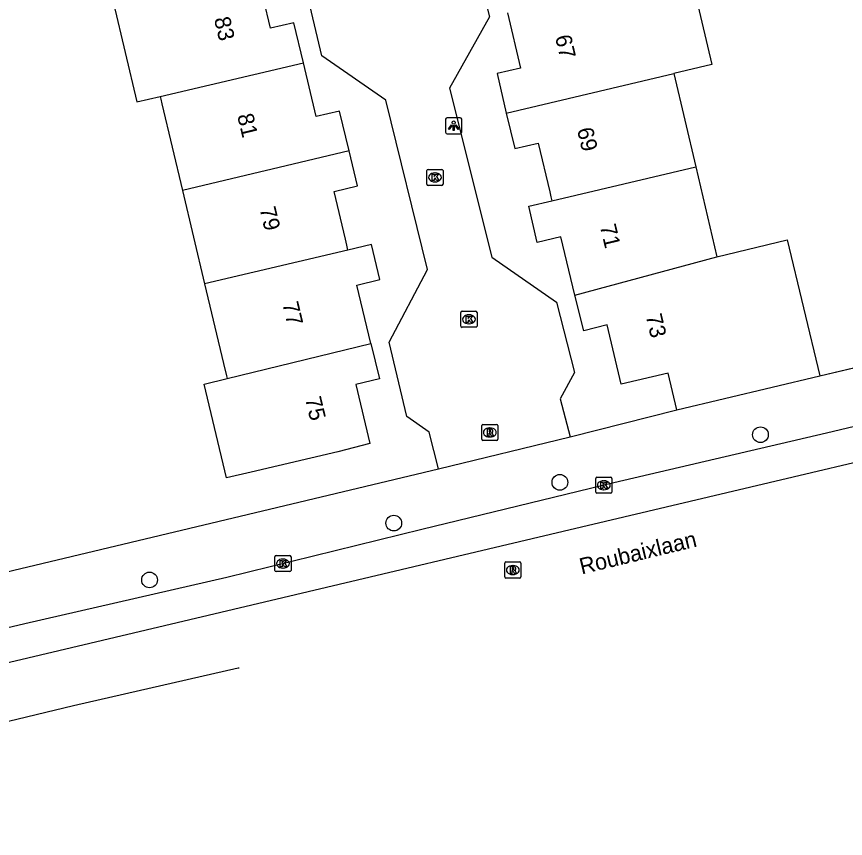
# Model space of a CAD drawing. Extents: x 158474 to 159560, y 388525 to 389605.
# Drawn here: x 159384.4 to 159435.9, y 388627.1 to 388678.2 of the extents above; entities that cross this region are included whole.
import ezdxf

# ---------------------------------------------------------------- set-up
doc = ezdxf.new("R2010")
doc.units = 0
for name, color, linetype in [('IMGEO_Boom', 7, 'Continuous'), ('IMGEO_Kolk', 7, 'Continuous'), ('IMGEO_Lichtpunt', 7, 'Continuous'), ('IMGEO_Muur', 7, 'Continuous'), ('IMGEO_Openbare_ruimte_label', 7, 'Continuous'), ('IMGEO_Pand', 7, 'Continuous'), ('IMGEO_Pand_nummerreeks', 7, 'Continuous'), ('IMGEO_Rijbaan_lokaal_gesloten', 7, 'Continuous'), ('IMGEO_Rijbaan_lokaal_open', 7, 'Continuous'), ('IMGEO_Rioolput', 7, 'Continuous'), ('IMGEO_Voetpad_open', 7, 'Continuous')]:
    doc.layers.add(name, color=color, linetype=linetype)

msp = doc.modelspace()

# ---------------------------------------------------------------- linework, layer by layer
at = {"layer": 'IMGEO_Boom'}
for centre in [(159430.583, 388652.169), (159418.119, 388649.208), (159407.796, 388646.674), (159392.621, 388643.142)]:
    msp.add_circle(centre, 0.489, dxfattribs=at)
at = {"layer": 'IMGEO_Kolk'}
for p, q in [((159409.856, 388667.738), (159409.856, 388668.59)), ((159409.931, 388668.664), (159410.783, 388668.664)), ((159410.857, 388668.59), (159410.857, 388667.738)), ((159410.344, 388668.444), (159410.369, 388668.444)), ((159410.783, 388667.664), (159409.931, 388667.664)), ((159410.367, 388667.884), (159410.342, 388667.884)), ((159411.968, 388658.918), (159411.968, 388659.77)), ((159412.043, 388659.844), (159412.895, 388659.844)), ((159412.969, 388659.77), (159412.969, 388658.918)), ((159412.456, 388659.624), (159412.481, 388659.624)), ((159412.895, 388658.844), (159412.043, 388658.844)), ((159412.479, 388659.064), (159412.454, 388659.064)), ((159420.35, 388648.601), (159420.35, 388649.453)), ((159420.425, 388649.527), (159421.277, 388649.527)), ((159421.351, 388649.453), (159421.351, 388648.601)), ((159420.838, 388649.307), (159420.863, 388649.307)), ((159421.277, 388648.527), (159420.425, 388648.527)), ((159420.861, 388648.747), (159420.836, 388648.747)), ((159400.41, 388643.734), (159400.41, 388644.586)), ((159400.485, 388644.66), (159401.337, 388644.66)), ((159400.898, 388644.44), (159400.923, 388644.44)), ((159401.411, 388644.586), (159401.411, 388643.734)), ((159400.921, 388643.88), (159400.896, 388643.88)), ((159401.337, 388643.66), (159400.485, 388643.66))]:
    msp.add_line(p, q, dxfattribs=at)
for points in [[(159409.856, 388667.738), (159409.856, 388668.59)], [(159409.931, 388668.664), (159410.783, 388668.664)], [(159410.857, 388668.59), (159410.857, 388667.738)], [(159410.177, 388668.364), (159410.3, 388668.364), (159410.3, 388668.213), (159410.43, 388668.364), (159410.594, 388668.364), (159410.448, 388668.213), (159410.601, 388667.964), (159410.449, 388667.964), (159410.364, 388668.128), (159410.3, 388668.061), (159410.3, 388667.964), (159410.177, 388667.964), (159410.177, 388668.364)], [(159410.783, 388667.664), (159409.931, 388667.664)], [(159411.968, 388658.918), (159411.968, 388659.77)], [(159412.043, 388659.844), (159412.895, 388659.844)], [(159412.969, 388659.77), (159412.969, 388658.918)], [(159412.289, 388659.544), (159412.412, 388659.544), (159412.412, 388659.393), (159412.542, 388659.544), (159412.706, 388659.544), (159412.56, 388659.393), (159412.713, 388659.144), (159412.561, 388659.144), (159412.476, 388659.308), (159412.412, 388659.241), (159412.412, 388659.144), (159412.289, 388659.144), (159412.289, 388659.544)], [(159412.895, 388658.844), (159412.043, 388658.844)], [(159420.35, 388648.601), (159420.35, 388649.453)], [(159420.425, 388649.527), (159421.277, 388649.527)], [(159421.351, 388649.453), (159421.351, 388648.601)], [(159420.671, 388649.227), (159420.794, 388649.227), (159420.794, 388649.076), (159420.924, 388649.227), (159421.088, 388649.227), (159420.942, 388649.076), (159421.095, 388648.827), (159420.943, 388648.827), (159420.858, 388648.991), (159420.794, 388648.924), (159420.794, 388648.827), (159420.671, 388648.827), (159420.671, 388649.227)], [(159421.277, 388648.527), (159420.425, 388648.527)], [(159400.41, 388643.734), (159400.41, 388644.586)], [(159400.485, 388644.66), (159401.337, 388644.66)], [(159400.731, 388644.36), (159400.854, 388644.36), (159400.854, 388644.209), (159400.984, 388644.36), (159401.148, 388644.36), (159401.002, 388644.209), (159401.155, 388643.96), (159401.003, 388643.96), (159400.918, 388644.124), (159400.854, 388644.057), (159400.854, 388643.96), (159400.731, 388643.96), (159400.731, 388644.36)], [(159401.411, 388644.586), (159401.411, 388643.734)], [(159401.337, 388643.66), (159400.485, 388643.66)]]:
    msp.add_lwpolyline(points, dxfattribs=at)
for centre, start, end in [((159409.933, 388668.588), 91.552, 178.448), ((159409.933, 388668.588), 91.552, 178.448), ((159410.781, 388668.588), 1.552, 88.448), ((159410.781, 388668.588), 1.552, 88.448), ((159409.933, 388667.74), 181.552, 268.448), ((159409.933, 388667.74), 181.552, 268.448), ((159410.781, 388667.74), 271.552, 358.448), ((159410.781, 388667.74), 271.552, 358.448), ((159412.045, 388659.768), 91.552, 178.448), ((159412.045, 388659.768), 91.552, 178.448), ((159412.893, 388659.768), 1.552, 88.448), ((159412.893, 388659.768), 1.552, 88.448), ((159412.045, 388658.92), 181.552, 268.448), ((159412.045, 388658.92), 181.552, 268.448), ((159412.893, 388658.92), 271.552, 358.448), ((159412.893, 388658.92), 271.552, 358.448), ((159420.427, 388649.451), 91.552, 178.448), ((159420.427, 388649.451), 91.552, 178.448), ((159421.275, 388649.451), 1.552, 88.448), ((159421.275, 388649.451), 1.552, 88.448), ((159420.427, 388648.603), 181.552, 268.448), ((159420.427, 388648.603), 181.552, 268.448), ((159421.275, 388648.603), 271.552, 358.448), ((159421.275, 388648.603), 271.552, 358.448), ((159400.487, 388644.584), 91.552, 178.448), ((159400.487, 388644.584), 91.552, 178.448), ((159401.335, 388644.584), 1.552, 88.448), ((159401.335, 388644.584), 1.552, 88.448), ((159400.487, 388643.736), 181.552, 268.448), ((159400.487, 388643.736), 181.552, 268.448), ((159401.335, 388643.736), 271.552, 358.448), ((159401.335, 388643.736), 271.552, 358.448)]:
    msp.add_arc(centre, 0.0765, start, end, dxfattribs=at)
for centre, major_axis, ratio, start_param, end_param in [((159410.343, 388668.164), (-0.387, 0.002), 0.722429, 4.712389, 7.853982), ((159410.368, 388668.164), (-0.39, 0.002), 0.717154, 1.570796, 4.712389), ((159412.455, 388659.344), (-0.387, 0.002), 0.722429, 4.712389, 7.853982), ((159412.48, 388659.344), (-0.39, 0.002), 0.717154, 1.570796, 4.712389), ((159420.837, 388649.027), (-0.387, 0.002), 0.722429, 4.712389, 7.853982), ((159420.862, 388649.027), (-0.39, 0.002), 0.717154, 1.570796, 4.712389), ((159400.897, 388644.16), (-0.387, 0.002), 0.722429, 4.712389, 7.853982), ((159400.922, 388644.16), (-0.39, 0.002), 0.717154, 1.570796, 4.712389)]:
    msp.add_ellipse(centre, major_axis=major_axis, ratio=ratio, start_param=start_param, end_param=end_param, dxfattribs=at)
at = {"layer": 'IMGEO_Lichtpunt'}
for p, q in [((159411.02, 388671.774), (159411.02, 388670.967)), ((159411.02, 388671.774), (159411.02, 388670.967)), ((159411.922, 388671.869), (159411.114, 388671.869)), ((159411.922, 388671.869), (159411.114, 388671.869)), ((159412.016, 388670.967), (159412.016, 388671.774)), ((159412.016, 388670.967), (159412.016, 388671.774)), ((159411.114, 388670.873), (159411.922, 388670.873)), ((159411.114, 388670.873), (159411.922, 388670.873))]:
    msp.add_line(p, q, dxfattribs=at)
for points in [[(159411.394, 388671.438), (159411.433, 388671.41), (159411.245, 388671.148), (159411.207, 388671.175), (159411.394, 388671.438)], [(159411.496, 388671.39), (159411.543, 388671.39), (159411.543, 388671.068), (159411.496, 388671.068), (159411.496, 388671.39)], [(159411.606, 388671.41), (159411.644, 388671.437), (159411.831, 388671.175), (159411.792, 388671.147), (159411.606, 388671.41)]]:
    msp.add_lwpolyline(points, dxfattribs=at)
msp.add_circle((159411.519, 388671.572), 0.0994, dxfattribs=at)
for centre, start, end in [((159411.114, 388671.774), 90, 180), ((159411.114, 388671.774), 90, 180), ((159411.922, 388671.774), 0, 90), ((159411.922, 388671.774), 0, 90), ((159411.114, 388670.967), 180, 270), ((159411.114, 388670.967), 180, 270), ((159411.922, 388670.967), 270, 0), ((159411.922, 388670.967), 270, 360)]:
    msp.add_arc(centre, 0.0946, start, end, dxfattribs=at)
at = {"layer": 'IMGEO_Muur'}
msp.add_lwpolyline([(159434.283, 388655.838), (159446.152, 388658.635)], dxfattribs=at)
at = {"layer": 'IMGEO_Pand'}
for points in [[(159402.185, 388675.29), (159401.594, 388677.762), (159400.135, 388677.429), (159399.261, 388681.103), (159390.38, 388678.996), (159391.827, 388672.86), (159393.273, 388673.199)], [(159425.263, 388680.76), (159425.304, 388680.587), (159426.244, 388680.807), (159427.561, 388675.181), (159425.201, 388674.629)], [(159414.864, 388678.4), (159415.68, 388674.957), (159414.212, 388674.613), (159414.789, 388672.163)], [(159393.273, 388673.199), (159402.185, 388675.29)], [(159405.021, 388669.816), (159404.432, 388672.286), (159402.983, 388671.945), (159402.185, 388675.29)], [(159414.789, 388672.163), (159425.201, 388674.629)], [(159425.201, 388674.629), (159426.562, 388668.817)], [(159393.273, 388673.199), (159393.314, 388673.027), (159393.381, 388672.744), (159394.662, 388667.355)], [(159414.789, 388672.163), (159415.31, 388669.951), (159416.773, 388670.288), (159417.492, 388667.27), (159417.565, 388666.965), (159417.626, 388666.71)], [(159405.021, 388669.816), (159394.662, 388667.355)], [(159404.951, 388663.65), (159404.878, 388663.955), (159404.793, 388664.315), (159404.087, 388667.284), (159405.541, 388667.637), (159405.021, 388669.816)], [(159417.626, 388666.71), (159426.562, 388668.817)], [(159426.562, 388668.817), (159427.869, 388663.23)], [(159394.662, 388667.355), (159396.044, 388661.541)], [(159419.058, 388660.85), (159418.178, 388664.466), (159416.715, 388664.117), (159416.184, 388666.37), (159417.626, 388666.71)], [(159406.38, 388657.829), (159405.509, 388661.469), (159406.931, 388661.82), (159406.405, 388663.994), (159404.951, 388663.65)], [(159427.869, 388663.23), (159432.24, 388664.282), (159434.283, 388655.838)], [(159404.951, 388663.65), (159396.044, 388661.541)], [(159419.058, 388660.85), (159427.869, 388663.23)], [(159396.044, 388661.541), (159397.217, 388656.606), (159397.402, 388655.83), (159397.442, 388655.66)], [(159425.393, 388653.718), (159424.852, 388656.005), (159421.923, 388655.313), (159421.051, 388658.997), (159419.599, 388658.63), (159419.058, 388660.85)], [(159406.38, 388657.829), (159406.905, 388655.637), (159405.441, 388655.283), (159406.318, 388651.616), (159404.313, 388651.115), (159398.939, 388649.85), (159397.408, 388649.489), (159396.023, 388655.315), (159397.442, 388655.66)], [(159397.442, 388655.66), (159406.38, 388657.829)], [(159425.393, 388653.718), (159434.283, 388655.838)]]:
    msp.add_lwpolyline(points, dxfattribs=at)
at = {"layer": 'IMGEO_Rijbaan_lokaal_gesloten'}
for points in [[(159496.788, 388672.144), (159495.316, 388670.716), (159494.552, 388670.059), (159492.981, 388668.776), (159491.379, 388667.654), (159490.507, 388667.179), (159489.59, 388666.774), (159487.693, 388666.044), (159485.564, 388665.33), (159481.506, 388664.154), (159477.803, 388663.227), (159467.627, 388660.363), (159456.265, 388657.411), (159447.415, 388655.291), (159434.697, 388652.271), (159421.474, 388649.177), (159409.531, 388646.279), (159397.43, 388643.303), (159384.878, 388640.405), (159370.003, 388636.915), (159357.589, 388634.063), (159349.4, 388632.369), (159344.766, 388631.599), (159340.107, 388630.966)], [(159488.249, 388663.827), (159476.154, 388660.327), (159451.816, 388654.063), (159418.333, 388646.152), (159385.048, 388638.288), (159356.081, 388631.443), (159342.217, 388628.99)], [(159353.899, 388627.076), (159356.92, 388627.939), (159368.112, 388630.571), (159387.902, 388635.347), (159398.134, 388637.671), (159398.181, 388637.682)]]:
    msp.add_lwpolyline(points, dxfattribs=at)
at = {"layer": 'IMGEO_Rijbaan_lokaal_open'}
for points in [[(159410.645, 388685.894), (159411.188, 388683.663), (159412.551, 388682.879), (159413.737, 388678.145), (159411.255, 388673.704), (159413.892, 388663.207), (159417.902, 388660.407), (159419.033, 388656.042), (159418.134, 388654.399), (159418.765, 388652.043)], [(159410.572, 388650.052), (159409.991, 388652.328), (159408.599, 388653.311), (159407.514, 388657.915), (159409.883, 388662.437), (159407.294, 388672.955), (159403.331, 388675.717), (159402.307, 388680.032), (159403.035, 388681.876), (159402.664, 388683.954)], [(159410.572, 388650.052), (159418.765, 388652.043)]]:
    msp.add_lwpolyline(points, dxfattribs=at)
at = {"layer": 'IMGEO_Rioolput'}
for p, q in [((159413.263, 388651.883), (159413.263, 388652.735)), ((159413.338, 388652.809), (159414.19, 388652.809)), ((159413.751, 388652.589), (159413.776, 388652.589)), ((159414.264, 388652.735), (159414.264, 388651.883)), ((159413.774, 388652.029), (159413.749, 388652.029)), ((159414.19, 388651.809), (159413.338, 388651.809)), ((159414.77, 388644.259), (159415.622, 388644.259)), ((159414.695, 388643.333), (159414.695, 388644.185)), ((159415.183, 388644.039), (159415.208, 388644.039)), ((159415.696, 388644.185), (159415.696, 388643.333)), ((159415.622, 388643.259), (159414.77, 388643.259)), ((159415.206, 388643.479), (159415.181, 388643.479))]:
    msp.add_line(p, q, dxfattribs=at)
for points in [[(159413.263, 388651.883), (159413.263, 388652.735)], [(159413.338, 388652.809), (159414.19, 388652.809)], [(159413.852, 388652.507), (159413.6, 388652.509), (159413.6, 388652.109)], [(159414.264, 388652.735), (159414.264, 388651.883)], [(159413.6, 388652.109), (159413.724, 388652.109), (159413.724, 388652.271), (159413.735, 388652.271)], [(159413.778, 388652.428), (159413.724, 388652.428), (159413.724, 388652.347)], [(159413.724, 388652.347), (159413.776, 388652.347)], [(159413.782, 388652.242), (159413.853, 388652.109), (159413.993, 388652.109), (159413.928, 388652.235)], [(159414.19, 388651.809), (159413.338, 388651.809)], [(159414.77, 388644.259), (159415.622, 388644.259)], [(159414.695, 388643.333), (159414.695, 388644.185)], [(159415.284, 388643.957), (159415.032, 388643.959), (159415.032, 388643.559)], [(159415.21, 388643.878), (159415.156, 388643.878), (159415.156, 388643.797)], [(159415.156, 388643.797), (159415.208, 388643.797)], [(159415.696, 388644.185), (159415.696, 388643.333)], [(159415.622, 388643.259), (159414.77, 388643.259)], [(159415.032, 388643.559), (159415.156, 388643.559), (159415.156, 388643.721), (159415.167, 388643.721)], [(159415.214, 388643.692), (159415.285, 388643.559), (159415.425, 388643.559), (159415.36, 388643.685)]]:
    msp.add_lwpolyline(points, dxfattribs=at)
for centre, radius, start, end in [((159413.34, 388652.733), 0.0765, 91.552, 178.448), ((159413.34, 388652.733), 0.0765, 91.552, 178.448), ((159413.851, 388652.397), 0.109, 350.3612, 89.416), ((159414.188, 388652.733), 0.0765, 1.552, 88.448), ((159414.188, 388652.733), 0.0765, 1.552, 88.448), ((159413.734, 388652.218), 0.0533, 26.0293, 88.6989), ((159413.76, 388652.536), 0.19, 274.7715, 282.9687), ((159413.784, 388652.332), 0.0964, 77.0061, 93.1865), ((159413.798, 388652.389), 0.0378, 276.6634, 79.6772), ((159413.849, 388652.397), 0.112, 277.5842, 350.9817), ((159413.833, 388652.182), 0.108, 29.5134, 73.7905), ((159413.34, 388651.885), 0.0765, 181.552, 268.448), ((159413.34, 388651.885), 0.0765, 181.552, 268.448), ((159414.188, 388651.885), 0.0765, 271.552, 358.448), ((159414.188, 388651.885), 0.0765, 271.552, 358.448), ((159414.772, 388644.183), 0.0765, 91.552, 178.448), ((159414.772, 388644.183), 0.0765, 91.552, 178.448), ((159415.62, 388644.183), 0.0765, 1.552, 88.448), ((159415.62, 388644.183), 0.0765, 1.552, 88.448), ((159415.192, 388643.986), 0.19, 274.7715, 282.9687), ((159415.216, 388643.782), 0.0964, 77.0061, 93.1865), ((159415.23, 388643.839), 0.0378, 276.6634, 79.6772), ((159415.283, 388643.847), 0.109, 350.3612, 89.416), ((159415.281, 388643.847), 0.112, 277.5842, 350.9817), ((159414.772, 388643.335), 0.0765, 181.552, 268.448), ((159414.772, 388643.335), 0.0765, 181.552, 268.448), ((159415.166, 388643.668), 0.0533, 26.0293, 88.6989), ((159415.265, 388643.632), 0.108, 29.5134, 73.7905), ((159415.62, 388643.335), 0.0765, 271.552, 358.448), ((159415.62, 388643.335), 0.0765, 271.552, 358.448)]:
    msp.add_arc(centre, radius, start, end, dxfattribs=at)
for centre, major_axis, ratio, start_param, end_param in [((159413.75, 388652.309), (-0.387, 0.002), 0.722429, 4.712389, 7.853982), ((159413.775, 388652.309), (-0.39, 0.002), 0.717154, 1.570796, 4.712389), ((159415.182, 388643.759), (-0.387, 0.002), 0.722429, 4.712389, 7.853982), ((159415.207, 388643.759), (-0.39, 0.002), 0.717154, 1.570796, 4.712389)]:
    msp.add_ellipse(centre, major_axis=major_axis, ratio=ratio, start_param=start_param, end_param=end_param, dxfattribs=at)
at = {"layer": 'IMGEO_Voetpad_open'}
for points in [[(159434.283, 388655.838), (159446.116, 388658.65)], [(159418.765, 388652.043), (159425.393, 388653.718)], [(159381.397, 388643.091), (159410.572, 388650.052)]]:
    msp.add_lwpolyline(points, dxfattribs=at)

# ---------------------------------------------------------------- texts
at = {"layer": 'IMGEO_Openbare_ruimte_label'}
msp.add_text('Roubaixlaan', height=1, rotation=13.5916, dxfattribs=at).set_placement((159419.472, 388643.482))
at = {"layer": 'IMGEO_Pand_nummerreeks'}
for s, rotation, p in [('83', 283.4815, (159396.618, 388678.024)), ('67', 283.2993, (159417.813, 388676.907)), ('81', 283.4815, (159398.06, 388672.012)), ('69', 283.2981, (159419.176, 388671.148)), ('79', 283.4815, (159399.448, 388666.219)), ('71', 283.3612, (159420.597, 388665.14)), ('77', 283.4815, (159400.863, 388660.317)), ('73', 283.3606, (159423.447, 388659.562)), ('75', 283.4815, (159402.278, 388654.415))]:
    msp.add_text(s, height=1, rotation=rotation, dxfattribs=at).set_placement(p)

doc.saveas('drawing.dxf')
